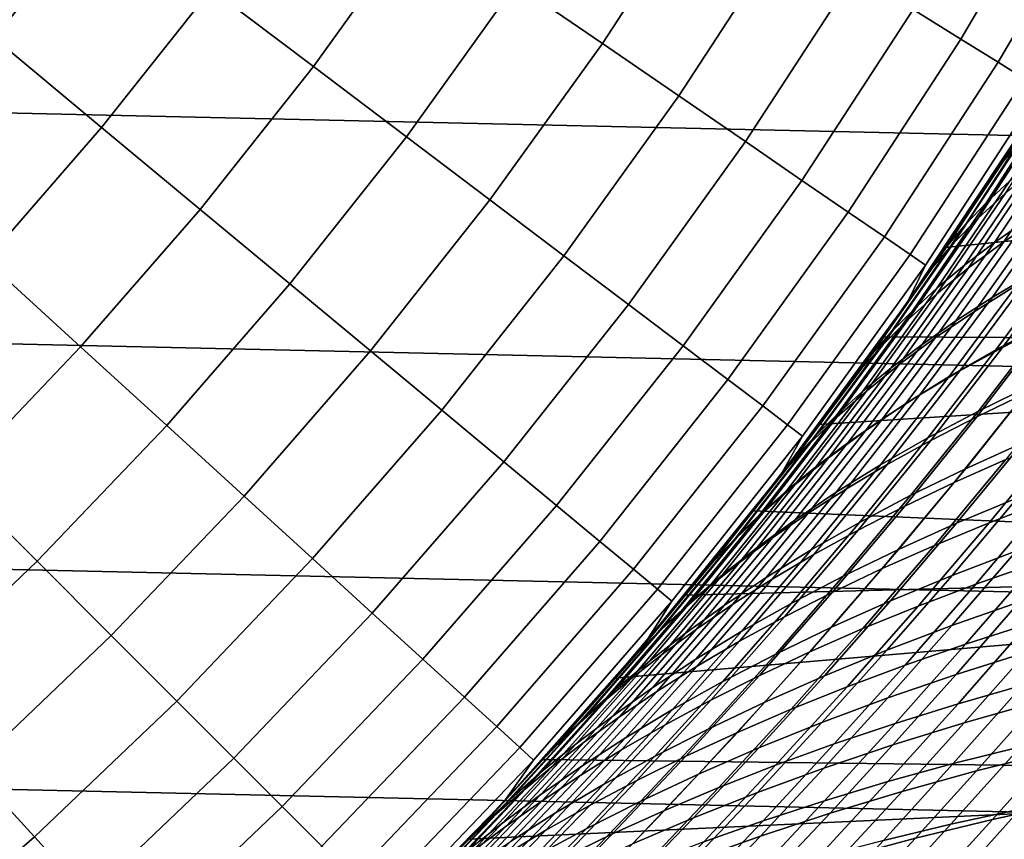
# Model space of a CAD drawing. Header units: metres. Extents: x -28 to 70, y -218 to 28.
# Tile 322 of 463: x 13.76 to 18.51, y -15.18 to -11.23. Entities that reach past the tile are written whole.
import ezdxf

# ---------------------------------------------------------------- set-up
doc = ezdxf.new("R2010")
doc.units = ezdxf.units.M
doc.layers.add('solid_10_261_432_XXX', color=7, linetype='CONTINUOUS')

msp = doc.modelspace()

# ---------------------------------------------------------------- linework, layer by layer
at = {"layer": 'solid_10_261_432_XXX'}
for points in [[(24.776649, -11.93179, -5), (-25.28702, -10.80817, -5), (-25.74646, -9.662806, -5), (25.28702, -10.80817, -5)], [(16.567696, -11.349135, 155.052612), (17.07416, -10.571872, 155.052612), (16.644941, -10.30611, 156.494385), (16.151209, -11.063835, 156.494385)], [(18.29578, -11.328267, 149.119751), (18.799437, -10.471217, 149.119751), (18.563026, -10.339538, 150.623184), (18.065704, -11.18581, 150.623184)], [(13.636919, -11.323954, 160.683807), (14.145348, -10.682071, 160.683807), (13.443188, -10.405802, 162.026337), (13.175266, -10.743014, 162.026337)], [(15.174816, -11.459489, 157.914993), (15.687863, -10.746436, 157.914993), (15.17839, -10.397438, 159.312195), (14.682004, -11.087335, 159.312195)], [(18.474966, -11.439215, 147.606766), (18.983557, -10.573771, 147.606766), (18.799437, -10.471217, 149.119751), (18.29578, -11.328267, 149.119751)], [(16.936668, -11.601888, 153.591949), (17.454412, -10.807315, 153.591949), (17.07416, -10.571872, 155.052612), (16.567696, -11.349135, 155.052612)], [(18.602982, -11.518478, 146.086594), (19.115095, -10.647038, 146.086594), (18.983557, -10.573771, 147.606766), (18.474966, -11.439215, 147.606766)], [(14.154286, -11.75357, 159.312195), (14.682004, -11.087335, 159.312195), (14.145348, -10.682071, 160.683807), (13.636919, -11.323954, 160.683807)], [(15.623008, -11.797948, 156.494385), (16.151209, -11.063835, 156.494385), (15.687863, -10.746436, 157.914993), (15.174816, -11.459489, 157.914993)], [(24.216385, -13.031374, -5), (-24.776649, -11.93179, -5), (-25.28702, -10.80817, -5), (24.776649, -11.93179, -5)], [(17.257547, -11.821695, 152.1147), (17.785101, -11.012068, 152.1147), (17.454412, -10.807315, 153.591949), (16.936668, -11.601888, 153.591949)], [(17.529827, -12.008211, 150.623184), (18.065704, -11.18581, 150.623184), (17.785101, -11.012068, 152.1147), (17.257547, -11.821695, 152.1147)], [(14.629385, -12.148087, 157.914993), (15.174816, -11.459489, 157.914993), (14.682004, -11.087335, 159.312195), (14.154286, -11.75357, 159.312195)], [(16.025875, -12.102179, 155.052612), (16.567696, -11.349135, 155.052612), (16.151209, -11.063835, 156.494385), (15.623008, -11.797948, 156.494385)], [(17.753078, -12.161142, 149.119751), (18.29578, -11.328267, 149.119751), (18.065704, -11.18581, 150.623184), (17.529827, -12.008211, 150.623184)], [(18.594599, -11.804161, 139.059204), (18.917023, -11.282966, 139.338654), (18.826761, -11.393909, 139.754257), (18.499126, -11.918068, 139.470566)], [(13.596363, -12.394723, 159.312195), (14.154286, -11.75357, 159.312195), (13.636919, -11.323954, 160.683807), (13.099389, -11.941671, 160.683807)], [(17.92695, -12.280247, 147.606766), (18.474966, -11.439215, 147.606766), (18.29578, -11.328267, 149.119751), (17.753078, -12.161142, 149.119751)], [(16.382782, -12.371702, 153.591949), (16.936668, -11.601888, 153.591949), (16.567696, -11.349135, 155.052612), (16.025875, -12.102179, 155.052612)], [(18.499126, -11.918068, 139.470566), (18.826761, -11.393909, 139.754257), (18.645992, -11.675913, 140.064636), (18.457373, -11.971859, 139.90094)], [(15.061468, -12.506884, 156.494385), (15.623008, -11.797948, 156.494385), (15.174816, -11.459489, 157.914993), (14.629385, -12.148087, 157.914993)], [(18.051168, -12.365338, 146.086594), (18.602982, -11.518478, 146.086594), (18.474966, -11.439215, 147.606766), (17.92695, -12.280247, 147.606766)], [(18.41893, -12.115692, 89.473053), (18.763901, -11.579306, 89.167694), (18.87273, -11.477899, 89.544975), (18.532438, -12.010695, 89.846252)], [(18.125538, -12.416283, 144.561661), (18.679625, -11.565934, 144.561661), (18.602982, -11.518478, 146.086594), (18.051168, -12.365338, 146.086594)], [(18.037766, -12.595199, 143.052673), (18.608305, -11.735884, 143.052673), (18.679625, -11.565934, 144.561661), (18.125538, -12.416283, 144.561661)], [(18.318867, -12.219267, 89.099854), (18.668873, -11.679484, 88.79023), (18.763901, -11.579306, 89.167694), (18.41893, -12.115692, 89.473053)], [(18.706417, -11.688104, 138.647324), (18.378769, -12.191084, 138.355499), (18.511597, -12.070373, 137.948517), (18.834709, -11.570509, 138.236252)], [(16.693167, -12.606094, 152.1147), (17.257547, -11.821695, 152.1147), (16.936668, -11.601888, 153.591949), (16.382782, -12.371702, 153.591949)], [(18.65254, -11.665451, 87.930847), (18.46245, -11.964026, 88.095573), (18.507576, -11.8941)], [(18.587576, -11.77798, 88.413551), (18.46245, -11.964026, 88.095573), (18.65254, -11.665451, 87.930847)], [(23.77589, -12.794805), (24.325977, -11.715238), (18.219292, -12.331155), (17.920666, -12.761259)], [(18.645992, -11.675913, 140.064636), (18.608305, -11.735884, 143.052673), (18.037766, -12.595199, 143.052673), (18.457373, -11.971859, 139.90094)], [(24.325977, -11.715238), (18.507576, -11.8941), (18.219292, -12.331155)], [(18.668873, -11.679484, 88.79023), (18.318867, -12.219267, 89.099854), (18.232162, -12.320933, 88.727623), (18.587576, -11.77798, 88.413551)], [(18.594599, -11.804161, 139.059204), (18.262026, -12.310035, 138.763062), (18.378769, -12.191084, 138.355499), (18.706417, -11.688104, 138.647324)], [(18.458504, -12.307043, 90.899925), (18.800123, -11.798385, 90.588715), (18.954472, -11.692046, 90.956009), (18.616814, -12.197065, 91.263283)], [(18.826082, -11.826298, 137.141479), (18.502562, -12.304674, 136.845856), (18.688194, -12.179436, 136.452209), (19.00803, -11.704246, 136.744003)], [(14.052734, -12.81076, 157.914993), (14.629385, -12.148087, 157.914993), (14.154286, -11.75357, 159.312195), (13.596363, -12.394723, 159.312195)], [(15.449855, -12.829396, 155.052612), (16.025875, -12.102179, 155.052612), (15.623008, -11.797948, 156.494385), (15.061468, -12.506884, 156.494385)], [(18.262026, -12.310035, 138.763062), (18.594599, -11.804161, 139.059204), (18.499126, -11.918068, 139.470566), (18.161222, -12.42657, 139.169937)], [(18.587576, -11.77798, 88.413551), (18.232162, -12.320933, 88.727623), (18.268969, -12.257439, 88.265495), (18.46245, -11.964026, 88.095573)], [(18.313583, -12.416976, 90.533791), (18.659473, -11.904763, 90.218468), (18.800123, -11.798385, 90.588715), (18.458504, -12.307043, 90.899925)], [(16.956543, -12.804986, 150.623184), (17.529827, -12.008211, 150.623184), (17.257547, -11.821695, 152.1147), (16.693167, -12.606094, 152.1147)], [(18.660654, -11.948559, 137.543411), (18.333117, -12.430037, 137.243759), (18.502562, -12.304674, 136.845856), (18.826082, -11.826298, 137.141479)], [(18.181957, -12.526345, 90.165863), (18.532438, -12.010695, 89.846252), (18.659473, -11.904763, 90.218468), (18.313583, -12.416976, 90.533791)], [(18.46245, -11.964026, 88.095573), (18.268969, -12.257439, 88.265495), (18.219292, -12.331155), (18.507576, -11.8941)], [(23.60734, -14.104733, -5), (-24.216385, -13.031374, -5), (-24.776649, -11.93179, -5), (24.216385, -13.031374, -5)], [(18.499126, -11.918068, 139.470566), (18.26494, -12.263438, 139.731537), (18.068819, -12.55061, 139.556519), (18.161222, -12.42657, 139.169937)], [(18.511597, -12.070373, 137.948517), (18.179703, -12.554824, 137.644638), (18.333117, -12.430037, 137.243759), (18.660654, -11.948559, 137.543411)], [(18.499126, -11.918068, 139.470566), (18.457373, -11.971859, 139.90094), (18.26494, -12.263438, 139.731537)], [(18.26494, -12.263438, 139.731537), (18.457373, -11.971859, 139.90094), (18.037766, -12.595199, 143.052673)], [(18.446716, -12.572598, 91.943161), (18.78861, -12.087564, 91.622887), (18.973959, -11.979043, 91.977768), (18.635715, -12.460742, 92.29406)], [(17.172493, -12.968064, 149.119751), (17.753078, -12.161142, 149.119751), (17.529827, -12.008211, 150.623184), (16.956543, -12.804986, 150.623184)], [(18.06353, -12.634628, 89.797134), (18.41893, -12.115692, 89.473053), (18.532438, -12.010695, 89.846252), (18.181957, -12.526345, 90.165863)], [(18.378769, -12.191084, 138.355499), (18.04216, -12.678339, 138.047211), (18.179703, -12.554824, 137.644638), (18.511597, -12.070373, 137.948517)], [(18.27099, -12.685421, 91.587708), (18.616814, -12.197065, 91.263283), (18.78861, -12.087564, 91.622887), (18.446716, -12.572598, 91.943161)], [(18.688194, -12.179436, 136.452209), (18.361553, -12.63942, 136.145569), (18.567133, -12.512109, 135.761459), (18.890163, -12.055015, 136.064102)], [(14.467786, -13.18913, 156.494385), (15.061468, -12.506884, 156.494385), (14.629385, -12.148087, 157.914993), (14.052734, -12.81076, 157.914993)], [(15.793933, -13.115115, 153.591949), (16.382782, -12.371702, 153.591949), (16.025875, -12.102179, 155.052612), (15.449855, -12.829396, 155.052612)], [(17.958206, -12.741305, 89.428566), (18.318867, -12.219267, 89.099854), (18.41893, -12.115692, 89.473053), (18.06353, -12.634628, 89.797134)], [(17.340677, -13.095072, 147.606766), (17.92695, -12.280247, 147.606766), (17.753078, -12.161142, 149.119751), (17.172493, -12.968064, 149.119751)], [(18.262026, -12.310035, 138.763062), (17.920332, -12.799883, 138.450165), (18.04216, -12.678339, 138.047211), (18.378769, -12.191084, 138.355499)], [(18.502562, -12.304674, 136.845856), (18.172007, -12.767512, 136.535034), (18.361553, -12.63942, 136.145569), (18.688194, -12.179436, 136.452209)], [(18.318867, -12.219267, 89.099854), (17.958206, -12.741305, 89.428566), (17.865889, -12.845857, 89.061157), (18.232162, -12.320933, 88.727623)], [(18.108465, -12.798676, 91.228676), (18.458504, -12.307043, 90.899925), (18.616814, -12.197065, 91.263283), (18.27099, -12.685421, 91.587708)], [(18.496723, -12.813155, 92.968071), (18.837854, -12.350242, 92.639473), (19.052893, -12.241415, 92.97847), (18.715115, -12.701485, 93.303108)], [(17.460835, -13.185809, 146.086594), (18.051168, -12.365338, 146.086594), (17.92695, -12.280247, 147.606766), (17.340677, -13.095072, 147.606766)], [(18.268969, -12.257439, 88.265495), (18.07247, -12.545352, 88.440338), (17.920666, -12.761259), (18.219292, -12.331155)], [(18.068819, -12.55061, 139.556519), (18.26494, -12.263438, 139.731537), (18.037766, -12.595199, 143.052673)], [(18.232162, -12.320933, 88.727623), (18.07247, -12.545352, 88.440338), (18.268969, -12.257439, 88.265495)], [(18.788679, -12.386163, 135.383942), (18.464247, -12.825228, 135.071548), (18.704739, -12.698591, 134.70578), (19.0259, -12.262012, 135.014252)], [(17.920332, -12.799883, 138.450165), (18.262026, -12.310035, 138.763062), (18.161222, -12.42657, 139.169937), (17.81406, -12.918757, 138.852219)], [(18.232162, -12.320933, 88.727623), (17.865889, -12.845857, 89.061157), (17.873436, -12.827326, 88.620125), (18.07247, -12.545352, 88.440338)], [(17.959032, -12.911812, 90.867035), (18.313583, -12.416976, 90.533791), (18.458504, -12.307043, 90.899925), (18.108465, -12.798676, 91.228676)], [(18.333117, -12.430037, 137.243759), (17.998329, -12.895655, 136.928574), (18.172007, -12.767512, 136.535034), (18.502562, -12.304674, 136.845856)], [(16.093163, -13.363592, 152.1147), (16.693167, -12.606094, 152.1147), (16.382782, -12.371702, 153.591949), (15.793933, -13.115115, 153.591949)], [(17.53277, -13.240134, 144.561661), (18.125538, -12.416283, 144.561661), (18.051168, -12.365338, 146.086594), (17.460835, -13.185809, 146.086594)], [(18.567133, -12.512109, 135.761459), (18.239155, -12.953691, 135.444916), (18.464247, -12.825228, 135.071548), (18.788679, -12.386163, 135.383942)], [(18.290979, -12.926538, 92.626801), (18.635715, -12.460742, 92.29406), (18.837854, -12.350242, 92.639473), (18.496723, -12.813155, 92.968071)], [(13.446095, -13.446095, 157.914993), (14.052734, -12.81076, 157.914993), (13.596363, -12.394723, 159.312195), (13.009424, -13.009424, 159.312195)], [(17.427574, -13.426826, 143.052673), (18.037766, -12.595199, 143.052673), (18.125538, -12.416283, 144.561661), (17.53277, -13.240134, 144.561661)], [(17.81406, -12.918757, 138.852219), (18.161222, -12.42657, 139.169937), (18.068819, -12.55061, 139.556519), (17.869411, -12.832932, 139.375748)], [(17.82259, -13.024277, 90.503769), (18.181957, -12.526345, 90.165863), (18.313583, -12.416976, 90.533791), (17.959032, -12.911812, 90.867035)], [(18.179703, -12.554824, 137.644638), (17.840355, -13.023108, 137.32489), (17.998329, -12.895655, 136.928574), (18.333117, -12.430037, 137.243759)], [(18.098114, -13.041296, 92.280212), (18.446716, -12.572598, 91.943161), (18.635715, -12.460742, 92.29406), (18.290979, -12.926538, 92.626801)], [(14.840863, -13.529234, 155.052612), (15.449855, -12.829396, 155.052612), (15.061468, -12.506884, 156.494385), (14.467786, -13.18913, 156.494385)], [(17.699032, -13.135516, 90.139862), (18.06353, -12.634628, 89.797134), (18.181957, -12.526345, 90.165863), (17.82259, -13.024277, 90.503769)], [(18.361553, -12.63942, 136.145569), (18.029745, -13.083529, 135.824707), (18.239155, -12.953691, 135.444916), (18.567133, -12.512109, 135.761459)], [(18.068819, -12.55061, 139.556519), (18.037766, -12.595199, 143.052673), (17.427574, -13.426826, 143.052673), (17.869411, -12.832932, 139.375748)], [(18.04216, -12.678339, 138.047211), (17.697916, -13.149134, 137.722702), (17.840355, -13.023108, 137.32489), (18.179703, -12.554824, 137.644638)], [(18.07247, -12.545352, 88.440338), (17.873436, -12.827326, 88.620125), (17.920666, -12.761259)], [(17.918253, -13.157016, 91.929237), (18.27099, -12.685421, 91.587708), (18.446716, -12.572598, 91.943161), (18.098114, -13.041296, 92.280212)], [(18.704739, -12.698591, 134.70578), (18.380686, -13.119827, 134.384705), (18.639513, -12.993456, 134.031799), (18.960342, -12.574231, 134.348831)], [(16.347071, -13.574435, 150.623184), (16.956543, -12.804986, 150.623184), (16.693167, -12.606094, 152.1147), (16.093163, -13.363592, 152.1147)], [(18.372307, -13.146699, 93.643707), (18.715115, -12.701485, 93.303108), (18.945925, -12.591866, 93.631012), (18.6064, -13.034812, 93.967567)], [(17.588255, -13.24498, 89.776283), (17.958206, -12.741305, 89.428566), (18.06353, -12.634628, 89.797134), (17.699032, -13.135516, 90.139862)], [(18.172007, -12.767512, 136.535034), (17.836073, -13.214125, 136.209656), (18.029745, -13.083529, 135.824707), (18.361553, -12.63942, 136.145569)], [(17.920332, -12.799883, 138.450165), (17.570843, -13.272993, 138.120728), (17.697916, -13.149134, 137.722702), (18.04216, -12.678339, 138.047211)], [(17.751314, -13.273137, 91.574852), (18.108465, -12.798676, 91.228676), (18.27099, -12.685421, 91.587708), (17.918253, -13.157016, 91.929237)], [(18.464247, -12.825228, 135.071548), (18.136709, -13.248541, 134.746216), (18.380686, -13.119827, 134.384705), (18.704739, -12.698591, 134.70578)], [(18.150394, -13.260703, 93.312897), (18.496723, -12.813155, 92.968071), (18.715115, -12.701485, 93.303108), (18.372307, -13.146699, 93.643707)], [(17.958206, -12.741305, 89.428566), (17.588255, -13.24498, 89.776283), (17.490154, -13.352115, 89.414017), (17.865889, -12.845857, 89.061157)], [(17.873436, -12.827326, 88.620125), (17.672457, -13.102834, 88.80471), (17.611902, -13.184114), (17.920666, -12.761259)], [(23.77589, -12.794805), (17.920666, -12.761259), (17.611902, -13.184114)], [(13.843228, -13.843228, 156.494385), (14.467786, -13.18913, 156.494385), (14.052734, -12.81076, 157.914993), (13.446095, -13.446095, 157.914993)], [(16.55526, -13.747313, 149.119751), (17.172493, -12.968064, 149.119751), (16.956543, -12.804986, 150.623184), (16.347071, -13.574435, 150.623184)], [(23.177933, -13.848589), (23.77589, -12.794805), (17.611902, -13.184114), (17.293175, -13.599487)], [(17.570843, -13.272993, 138.120728), (17.920332, -12.799883, 138.450165), (17.81406, -12.918757, 138.852219), (17.458965, -13.393949, 138.517685)], [(17.597187, -13.389075, 91.218025), (17.959032, -12.911812, 90.867035), (18.108465, -12.798676, 91.228676), (17.751314, -13.273137, 91.574852)], [(17.998329, -12.895655, 136.928574), (17.657967, -13.344709, 136.59848), (17.836073, -13.214125, 136.209656), (18.172007, -12.767512, 136.535034)], [(17.940884, -13.376467, 92.976028), (18.290979, -12.926538, 92.626801), (18.496723, -12.813155, 92.968071), (18.150394, -13.260703, 93.312897)], [(15.171379, -13.83054, 153.591949), (15.793933, -13.115115, 153.591949), (15.449855, -12.829396, 155.052612), (14.840863, -13.529234, 155.052612)], [(17.667025, -13.110157, 139.189163), (17.869411, -12.832932, 139.375748), (17.427574, -13.426826, 143.052673)], [(17.865889, -12.845857, 89.061157), (17.490154, -13.352115, 89.414017), (17.469608, -13.372089, 88.994247), (17.672457, -13.102834, 88.80471)], [(17.81406, -12.918757, 138.852219), (17.869411, -12.832932, 139.375748), (17.667025, -13.110157, 139.189163)], [(17.865889, -12.845857, 89.061157), (17.672457, -13.102834, 88.80471), (17.873436, -12.827326, 88.620125)], [(18.239155, -12.953691, 135.444916), (17.907867, -13.379125, 135.115128), (18.136709, -13.248541, 134.746216), (18.464247, -12.825228, 135.071548)], [(17.840355, -13.023108, 137.32489), (17.495253, -13.474508, 136.989914), (17.657967, -13.344709, 136.59848), (17.998329, -12.895655, 136.928574)], [(18.639513, -12.993456, 134.031799), (18.317444, -13.397352, 133.702972), (18.594009, -13.272315, 133.363998), (18.91291, -12.869895, 133.68869)], [(17.455759, -13.50425, 90.859726), (17.82259, -13.024277, 90.503769), (17.959032, -12.911812, 90.867035), (17.597187, -13.389075, 91.218025)], [(17.458965, -13.393949, 138.517685), (17.81406, -12.918757, 138.852219), (17.667025, -13.110157, 139.189163), (17.46195, -13.382089, 138.996841)], [(18.029745, -13.083529, 135.824707), (17.694431, -13.511103, 135.49025), (17.907867, -13.379125, 135.115128), (18.239155, -12.953691, 135.444916)], [(17.743996, -13.493633, 92.634026), (18.098114, -13.041296, 92.280212), (18.290979, -12.926538, 92.626801), (17.940884, -13.376467, 92.976028)], [(18.262966, -13.463643, 94.320045), (18.6064, -13.034812, 93.967567), (18.852451, -12.925397, 94.283562), (18.512184, -13.352632, 94.631989)], [(16.7174, -13.881952, 147.606766), (17.340677, -13.095072, 147.606766), (17.172493, -12.968064, 149.119751), (16.55526, -13.747313, 149.119751)], [(18.380686, -13.119827, 134.384705), (18.055201, -13.525295, 134.051529), (18.317444, -13.397352, 133.702972), (18.639513, -12.993456, 134.031799)], [(22.95075, -15.149687, -5), (-23.60734, -14.104733, -5), (-24.216385, -13.031374, -5), (23.60734, -14.104733, -5)], [(17.326918, -13.618077, 90.500938), (17.699032, -13.135516, 90.139862), (17.82259, -13.024277, 90.503769), (17.455759, -13.50425, 90.859726)], [(17.697916, -13.149134, 137.722702), (17.347752, -13.602742, 137.382675), (17.495253, -13.474508, 136.989914), (17.840355, -13.023108, 137.32489)], [(17.559853, -13.611773, 92.287804), (17.918253, -13.157016, 91.929237), (18.098114, -13.041296, 92.280212), (17.743996, -13.493633, 92.634026)], [(18.025478, -13.577217, 94.000443), (18.372307, -13.146699, 93.643707), (18.6064, -13.034812, 93.967567), (18.262966, -13.463643, 94.320045)], [(16.833237, -13.978142, 146.086594), (17.460835, -13.185809, 146.086594), (17.340677, -13.095072, 147.606766), (16.7174, -13.881952, 147.606766)], [(17.836073, -13.214125, 136.209656), (17.496445, -13.64383, 135.870361), (17.694431, -13.511103, 135.49025), (18.029745, -13.083529, 135.824707)], [(15.458814, -14.09257, 152.1147), (16.093163, -13.363592, 152.1147), (15.793933, -13.115115, 153.591949), (15.171379, -13.83054, 153.591949)], [(17.210552, -13.729977, 90.142639), (17.588255, -13.24498, 89.776283), (17.699032, -13.135516, 90.139862), (17.326918, -13.618077, 90.500938)], [(17.672457, -13.102834, 88.80471), (17.469608, -13.372089, 88.994247), (17.293175, -13.599487), (17.611902, -13.184114)], [(17.46195, -13.382089, 138.996841), (17.667025, -13.110157, 139.189163), (17.427574, -13.426826, 143.052673)], [(18.136709, -13.248541, 134.746216), (17.807554, -13.655656, 134.408463), (18.055201, -13.525295, 134.051529), (18.380686, -13.119827, 134.384705)], [(18.432747, -13.657722, 95.295815), (18.772919, -13.244555, 94.935364), (19.044954, -13.139784, 95.229279), (18.707567, -13.552246, 95.58596)], [(14.200201, -14.200201, 155.052612), (14.840863, -13.529234, 155.052612), (14.467786, -13.18913, 156.494385), (13.843228, -13.843228, 156.494385)], [(16.902588, -14.03573, 144.561661), (17.53277, -13.240134, 144.561661), (17.460835, -13.185809, 146.086594), (16.833237, -13.978142, 146.086594)], [(17.570843, -13.272993, 138.120728), (17.215288, -13.728638, 137.775467), (17.347752, -13.602742, 137.382675), (17.697916, -13.149134, 137.722702)], [(17.388367, -13.730292, 91.938332), (17.751314, -13.273137, 91.574852), (17.918253, -13.157016, 91.929237), (17.559853, -13.611773, 92.287804)], [(17.799938, -13.692981, 93.674065), (18.150394, -13.260703, 93.312897), (18.372307, -13.146699, 93.643707), (18.025478, -13.577217, 94.000443)], [(18.594009, -13.272315, 133.363998), (18.274893, -13.660209, 133.027939), (18.568615, -13.537662, 132.703918), (18.884626, -13.150677, 133.035782)], [(16.779074, -14.228938, 143.052673), (17.427574, -13.426826, 143.052673), (17.53277, -13.240134, 144.561661), (16.902588, -14.03573, 144.561661)], [(17.657967, -13.344709, 136.59848), (17.313736, -13.776505, 136.254181), (17.496445, -13.64383, 135.870361), (17.836073, -13.214125, 136.209656)], [(17.215288, -13.728638, 137.775467), (17.570843, -13.272993, 138.120728), (17.458965, -13.393949, 138.517685), (17.097687, -13.851418, 138.167007)], [(17.588255, -13.24498, 89.776283), (17.210552, -13.729977, 90.142639), (17.10655, -13.839363, 89.785797), (17.490154, -13.352115, 89.414017)], [(17.229418, -13.848585, 91.586571), (17.597187, -13.389075, 91.218025), (17.751314, -13.273137, 91.574852), (17.388367, -13.730292, 91.938332)], [(17.907867, -13.379125, 135.115128), (17.57478, -13.787943, 134.772614), (17.807554, -13.655656, 134.408463), (18.136709, -13.248541, 134.746216)], [(17.586557, -13.810562, 93.341827), (17.940884, -13.376467, 92.976028), (18.150394, -13.260703, 93.312897), (17.799938, -13.692981, 93.674065)], [(18.317444, -13.397352, 133.702972), (17.99498, -13.786274, 133.362488), (18.274893, -13.660209, 133.027939), (18.594009, -13.272315, 133.363998)], [(18.169012, -13.766631, 94.996429), (18.512184, -13.352632, 94.631989), (18.772919, -13.244555, 94.935364), (18.432747, -13.657722, 95.295815)], [(15.702714, -14.314915, 150.623184), (16.347071, -13.574435, 150.623184), (16.093163, -13.363592, 152.1147), (15.458814, -14.09257, 152.1147)], [(17.46195, -13.382089, 138.996841), (17.427574, -13.426826, 143.052673), (16.779074, -14.228938, 143.052673), (17.254786, -13.648165, 138.798813)], [(17.490154, -13.352115, 89.414017), (17.10655, -13.839363, 89.785797), (17.059576, -13.891395, 89.388184), (17.265373, -13.634768, 89.188622)], [(17.495253, -13.474508, 136.989914), (17.146118, -13.908313, 136.640427), (17.313736, -13.776505, 136.254181), (17.657967, -13.344709, 136.59848)], [(17.458965, -13.393949, 138.517685), (17.46195, -13.382089, 138.996841), (17.254786, -13.648165, 138.798813)], [(17.490154, -13.352115, 89.414017), (17.265373, -13.634768, 89.188622), (17.469608, -13.372089, 88.994247)], [(17.469608, -13.372089, 88.994247), (17.265373, -13.634768, 89.188622), (17.293175, -13.599487)], [(17.694431, -13.511103, 135.49025), (17.35714, -13.921656, 135.142792), (17.57478, -13.787943, 134.772614), (17.907867, -13.379125, 135.115128)], [(17.385553, -13.929588, 93.004616), (17.743996, -13.493633, 92.634026), (17.940884, -13.376467, 92.976028), (17.586557, -13.810562, 93.341827)], [(17.916574, -13.878585, 94.68869), (18.262966, -13.463643, 94.320045), (18.512184, -13.352632, 94.631989), (18.169012, -13.766631, 94.996429)], [(17.097687, -13.851418, 138.167007), (17.458965, -13.393949, 138.517685), (17.254786, -13.648165, 138.798813), (17.04553, -13.908626, 138.595093)], [(17.082891, -13.96604, 91.23349), (17.455759, -13.50425, 90.859726), (17.597187, -13.389075, 91.218025), (17.229418, -13.848585, 91.586571)], [(18.055201, -13.525295, 134.051529), (17.729145, -13.915351, 133.70639), (17.99498, -13.786274, 133.362488), (18.317444, -13.397352, 133.702972)], [(18.568615, -13.537662, 132.703918), (18.253199, -13.911139, 132.360992), (18.563492, -13.792296, 132.052902), (18.875879, -13.419142, 132.391602)], [(13.18913, -14.467786, 156.494385), (13.843228, -13.843228, 156.494385), (13.446095, -13.446095, 157.914993), (12.81076, -14.052734, 157.914993)], [(17.347752, -13.602742, 137.382675), (16.993414, -14.038445, 137.027817), (17.146118, -13.908313, 136.640427), (17.495253, -13.474508, 136.989914)], [(17.675642, -13.993198, 94.373482), (18.025478, -13.577217, 94.000443), (18.262966, -13.463643, 94.320045), (17.916574, -13.878585, 94.68869)], [(18.368141, -13.953223, 95.958817), (18.707567, -13.552246, 95.58596), (18.993265, -13.450586, 95.865974), (18.656403, -13.851727, 96.235229)], [(16.948671, -14.082046, 90.880066), (17.326918, -13.618077, 90.500938), (17.455759, -13.50425, 90.859726), (17.082891, -13.96604, 91.23349)], [(17.496445, -13.64383, 135.870361), (17.154673, -14.056129, 135.517761), (17.35714, -13.921656, 135.142792), (17.694431, -13.511103, 135.49025)], [(17.197042, -14.049609, 92.663353), (17.559853, -13.611773, 92.287804), (17.743996, -13.493633, 92.634026), (17.385553, -13.929588, 93.004616)], [(14.516449, -14.516449, 153.591949), (15.171379, -13.83054, 153.591949), (14.840863, -13.529234, 155.052612), (14.200201, -14.200201, 155.052612)], [(17.807554, -13.655656, 134.408463), (17.477654, -14.046929, 134.058472), (17.729145, -13.915351, 133.70639), (18.055201, -13.525295, 134.051529)], [(18.274893, -13.660209, 133.027939), (17.956211, -14.034149, 132.680542), (18.253199, -13.911139, 132.360992), (18.568615, -13.537662, 132.703918)], [(18.090546, -14.058675, 95.672508), (18.432747, -13.657722, 95.295815), (18.707567, -13.552246, 95.58596), (18.368141, -13.953223, 95.958817)], [(15.902696, -14.497223, 149.119751), (16.55526, -13.747313, 149.119751), (16.347071, -13.574435, 150.623184), (15.702714, -14.314915, 150.623184)], [(16.826639, -14.195994, 90.52726), (17.210552, -13.729977, 90.142639), (17.326918, -13.618077, 90.500938), (16.948671, -14.082046, 90.880066)], [(17.215288, -13.728638, 137.775467), (16.855434, -14.166091, 137.415085), (16.993414, -14.038445, 137.027817), (17.347752, -13.602742, 137.382675)], [(17.265373, -13.634768, 89.188622), (17.059576, -13.891395, 89.388184), (16.964634, -14.007185), (17.293175, -13.599487)], [(23.177933, -13.848589), (17.293175, -13.599487), (16.964634, -14.007185)], [(17.020927, -14.170012, 92.318993), (17.388367, -13.730292, 91.938332), (17.559853, -13.611773, 92.287804), (17.197042, -14.049609, 92.663353)], [(17.446426, -14.110086, 94.051704), (17.799938, -13.692981, 93.674065), (18.025478, -13.577217, 94.000443), (17.675642, -13.993198, 94.373482)], [(17.04553, -13.908626, 138.595093), (17.254786, -13.648165, 138.798813), (16.779074, -14.228938, 143.052673)], [(17.313736, -13.776505, 136.254181), (16.967201, -14.190523, 135.896255), (17.154673, -14.056129, 135.517761), (17.496445, -13.64383, 135.870361)], [(17.57478, -13.787943, 134.772614), (17.240776, -14.180501, 134.417542), (17.477654, -14.046929, 134.058472), (17.807554, -13.655656, 134.408463)], [(17.99498, -13.786274, 133.362488), (17.672791, -14.160805, 133.010376), (17.956211, -14.034149, 132.680542), (18.274893, -13.660209, 133.027939)], [(17.823822, -14.167687, 95.37719), (18.169012, -13.766631, 94.996429), (18.432747, -13.657722, 95.295815), (18.090546, -14.058675, 95.672508)], [(17.229136, -14.228861, 93.724236), (17.586557, -13.810562, 93.341827), (17.799938, -13.692981, 93.674065), (17.446426, -14.110086, 94.051704)], [(18.563492, -13.792296, 132.052902), (18.252464, -14.152958, 131.703384), (18.578728, -14.039081, 131.412094), (18.886827, -13.678147, 131.757401)], [(16.058445, -14.639207, 147.606766), (16.7174, -13.881952, 147.606766), (16.55526, -13.747313, 149.119751), (15.902696, -14.497223, 149.119751)], [(17.210552, -13.729977, 90.142639), (16.826639, -14.195994, 90.52726), (16.716679, -14.307275, 90.176041), (17.10655, -13.839363, 89.785797)], [(16.855434, -14.166091, 137.415085), (17.215288, -13.728638, 137.775467), (17.097687, -13.851418, 138.167007), (16.732, -14.290439, 137.800964)], [(16.857094, -14.290159, 91.972496), (17.229418, -13.848585, 91.586571), (17.388367, -13.730292, 91.938332), (17.020927, -14.170012, 92.318993)], [(18.318106, -14.24265, 96.621262), (18.656403, -13.851727, 96.235229), (18.955118, -13.754579, 96.500877), (18.619112, -14.146587, 96.88356)], [(17.146118, -13.908313, 136.640427), (16.79454, -14.323997, 136.277008), (16.967201, -14.190523, 135.896255), (17.313736, -13.776505, 136.254181)], [(17.35714, -13.921656, 135.142792), (17.018764, -14.315549, 134.782455), (17.240776, -14.180501, 134.417542), (17.57478, -13.787943, 134.772614)], [(17.729145, -13.915351, 133.70639), (17.403198, -14.290582, 133.349335), (17.672791, -14.160805, 133.010376), (17.99498, -13.786274, 133.362488)], [(17.568174, -14.279862, 95.073738), (17.916574, -13.878585, 94.68869), (18.169012, -13.766631, 94.996429), (17.823822, -14.167687, 95.37719)], [(18.253199, -13.911139, 132.360992), (17.939003, -14.271683, 132.007004), (18.252464, -14.152958, 131.703384), (18.563492, -13.792296, 132.052902)], [(13.529234, -14.840863, 155.052612), (14.200201, -14.200201, 155.052612), (13.843228, -13.843228, 156.494385), (13.18913, -14.467786, 156.494385)], [(14.791475, -14.791475, 152.1147), (15.458814, -14.09257, 152.1147), (15.171379, -13.83054, 153.591949), (14.516449, -14.516449, 153.591949)], [(22.533272, -14.874529), (23.177933, -13.848589), (16.626482, -14.406945), (16.278936, -14.798521)], [(17.097687, -13.851418, 138.167007), (16.834269, -14.163593, 138.385818), (16.621122, -14.413129, 138.170914), (16.732, -14.290439, 137.800964)], [(23.177933, -13.848589), (16.964634, -14.007185), (16.626482, -14.406945)], [(17.10655, -13.839363, 89.785797), (16.716679, -14.307275, 90.176041), (16.641222, -14.389917, 89.80558), (16.85148, -14.14311, 89.593826)], [(16.705418, -14.409418, 91.624817), (17.082891, -13.96604, 91.23349), (17.229418, -13.848585, 91.586571), (16.857094, -14.290159, 91.972496)], [(17.097687, -13.851418, 138.167007), (17.04553, -13.908626, 138.595093), (16.834269, -14.163593, 138.385818)], [(17.10655, -13.839363, 89.785797), (16.85148, -14.14311, 89.593826), (17.059576, -13.891395, 89.388184)], [(17.023981, -14.349137, 93.391968), (17.385553, -13.929588, 93.004616), (17.586557, -13.810562, 93.341827), (17.229136, -14.228861, 93.724236)], [(18.027342, -14.343206, 96.348473), (18.368141, -13.953223, 95.958817), (18.656403, -13.851727, 96.235229), (18.318106, -14.24265, 96.621262)], [(16.169716, -14.740644, 146.086594), (16.833237, -13.978142, 146.086594), (16.7174, -13.881952, 147.606766), (16.058445, -14.639207, 147.606766)], [(17.059576, -13.891395, 89.388184), (16.85148, -14.14311, 89.593826), (16.964634, -14.007185)], [(17.323811, -14.394804, 94.763023), (17.675642, -13.993198, 94.373482), (17.916574, -13.878585, 94.68869), (17.568174, -14.279862, 95.073738)], [(16.993414, -14.038445, 137.027817), (16.636501, -14.455711, 136.658768), (16.79454, -14.323997, 136.277008), (17.146118, -13.908313, 136.640427)], [(16.834269, -14.163593, 138.385818), (17.04553, -13.908626, 138.595093), (16.779074, -14.228938, 143.052673)], [(17.154673, -14.056129, 135.517761), (16.811661, -14.451382, 135.151993), (17.018764, -14.315549, 134.782455), (17.35714, -13.921656, 135.142792)], [(16.831072, -14.470448, 93.055817), (17.197042, -14.049609, 92.663353), (17.385553, -13.929588, 93.004616), (17.023981, -14.349137, 93.391968)], [(17.477654, -14.046929, 134.058472), (17.147699, -14.422956, 133.696243), (17.403198, -14.290582, 133.349335), (17.729145, -13.915351, 133.70639)], [(17.956211, -14.034149, 132.680542), (17.638603, -14.394718, 132.321793), (17.939003, -14.271683, 132.007004), (18.253199, -13.911139, 132.360992)], [(18.578728, -14.039081, 131.412094), (18.272406, -14.388633, 131.055573), (18.613977, -14.280937, 130.781891), (18.917494, -13.930526, 131.134232)], [(16.236334, -14.801373, 144.561661), (16.902588, -14.03573, 144.561661), (16.833237, -13.978142, 146.086594), (16.169716, -14.740644, 146.086594)], [(16.565781, -14.527155, 91.276924), (16.948671, -14.082046, 90.880066), (17.082891, -13.96604, 91.23349), (16.705418, -14.409418, 91.624817)], [(17.090933, -14.512115, 94.445923), (17.446426, -14.110086, 94.051704), (17.675642, -13.993198, 94.373482), (17.323811, -14.394804, 94.763023)], [(17.747026, -14.44786, 96.066032), (18.090546, -14.058675, 95.672508), (18.368141, -13.953223, 95.958817), (18.027342, -14.343206, 96.348473)], [(16.093689, -14.999772, 143.052673), (16.779074, -14.228938, 143.052673), (16.902588, -14.03573, 144.561661), (16.236334, -14.801373, 144.561661)], [(16.855434, -14.166091, 137.415085), (16.492897, -14.58482, 137.040253), (16.636501, -14.455711, 136.658768), (16.993414, -14.038445, 137.027817)], [(16.85148, -14.14311, 89.593826), (16.641222, -14.389917, 89.80558), (16.626482, -14.406945), (16.964634, -14.007185)], [(17.240776, -14.180501, 134.417542), (16.906553, -14.557404, 134.049957), (17.147699, -14.422956, 133.696243), (17.477654, -14.046929, 134.058472)], [(17.672791, -14.160805, 133.010376), (17.351522, -14.52153, 132.646622), (17.638603, -14.394718, 132.321793), (17.956211, -14.034149, 132.680542)], [(18.252464, -14.152958, 131.703384), (17.943089, -14.501809, 131.342392), (18.272406, -14.388633, 131.055573), (18.578728, -14.039081, 131.412094)], [(15.024846, -15.024846, 150.623184), (15.702714, -14.314915, 150.623184), (15.458814, -14.09257, 152.1147), (14.791475, -14.791475, 152.1147)], [(16.438061, -14.642734, 90.929771), (16.826639, -14.195994, 90.52726), (16.948671, -14.082046, 90.880066), (16.565781, -14.527155, 91.276924)], [(16.967201, -14.190523, 135.896255), (16.61928, -14.587135, 135.524872), (16.811661, -14.451382, 135.151993), (17.154673, -14.056129, 135.517761)], [(16.650312, -14.592161, 92.716713), (17.020927, -14.170012, 92.318993), (17.197042, -14.049609, 92.663353), (16.831072, -14.470448, 93.055817)], [(17.477365, -14.556206, 95.774818), (17.823822, -14.167687, 95.37719), (18.090546, -14.058675, 95.672508), (17.747026, -14.44786, 96.066032)], [(18.281916, -14.529782, 97.284492), (18.619112, -14.146587, 96.88356), (18.930063, -14.05528, 97.134598), (18.594894, -14.440418, 97.53244)], [(22.247959, -16.164106, -5), (-22.95075, -15.149687, -5), (-23.60734, -14.104733, -5), (22.95075, -15.149687, -5)], [(16.869751, -14.631398, 94.123322), (17.229136, -14.228861, 93.724236), (17.446426, -14.110086, 94.051704), (17.090933, -14.512115, 94.445923)], [(16.834269, -14.163593, 138.385818), (16.779074, -14.228938, 143.052673), (16.093689, -14.999772, 143.052673), (16.621122, -14.413129, 138.170914)], [(16.492897, -14.58482, 137.040253), (16.855434, -14.166091, 137.415085), (16.732, -14.290439, 137.800964), (16.363543, -14.710483, 137.420181)], [(16.481585, -14.713617, 92.37561), (16.857094, -14.290159, 91.972496), (17.020927, -14.170012, 92.318993), (16.650312, -14.592161, 92.716713)], [(17.018764, -14.315549, 134.782455), (16.680016, -14.693394, 134.409317), (16.906553, -14.557404, 134.049957), (17.240776, -14.180501, 134.417542)], [(17.403198, -14.290582, 133.349335), (17.078024, -14.651582, 132.980347), (17.351522, -14.52153, 132.646622), (17.672791, -14.160805, 133.010376)], [(17.218561, -14.66784, 95.475685), (17.568174, -14.279862, 95.073738), (17.823822, -14.167687, 95.37719), (17.477365, -14.556206, 95.774818)], [(17.939003, -14.271683, 132.007004), (17.626326, -14.619986, 131.641235), (17.943089, -14.501809, 131.342392), (18.252464, -14.152958, 131.703384)], [(17.978659, -14.624044, 97.025574), (18.318106, -14.24265, 96.621262), (18.619112, -14.146587, 96.88356), (18.281916, -14.529782, 97.284492)], [(18.613977, -14.280937, 130.781891), (18.312344, -14.621166, 130.417297), (18.668379, -14.520607, 130.161743), (18.967348, -14.178963, 130.522217)], [(13.83054, -15.171379, 153.591949), (14.516449, -14.516449, 153.591949), (14.200201, -14.200201, 155.052612), (13.529234, -14.840863, 155.052612)], [(16.826639, -14.195994, 90.52726), (16.438061, -14.642734, 90.929771), (16.322142, -14.75552, 90.58432), (16.716679, -14.307275, 90.176041)], [(16.79454, -14.323997, 136.277008), (16.441435, -14.721942, 135.899857), (16.61928, -14.587135, 135.524872), (16.967201, -14.190523, 135.896255)], [(16.660467, -14.752256, 93.796089), (17.023981, -14.349137, 93.391968), (17.229136, -14.228861, 93.724236), (16.869751, -14.631398, 94.123322)], [(16.970816, -14.782356, 95.16951), (17.323811, -14.394804, 94.763023), (17.568174, -14.279862, 95.073738), (17.218561, -14.66784, 95.475685)], [(17.638603, -14.394718, 132.321793), (17.322372, -14.742618, 131.950989), (17.626326, -14.619986, 131.641235), (17.939003, -14.271683, 132.007004)], [(17.685425, -14.722945, 96.756432), (18.027342, -14.343206, 96.348473), (18.318106, -14.24265, 96.621262), (17.978659, -14.624044, 97.025574)], [(18.272406, -14.388633, 131.055573), (17.967848, -14.727593, 130.686523), (18.312344, -14.621166, 130.417297), (18.613977, -14.280937, 130.781891)], [(15.216195, -15.216195, 149.119751), (15.902696, -14.497223, 149.119751), (15.702714, -14.314915, 150.623184), (15.024846, -15.024846, 150.623184)], [(16.732, -14.290439, 137.800964), (16.405512, -14.658074, 137.949524), (16.187658, -14.898313, 137.721848), (16.363543, -14.710483, 137.420181)], [(16.716679, -14.307275, 90.176041), (16.322142, -14.75552, 90.58432), (16.206396, -14.877927, 90.256775), (16.426189, -14.6349, 90.026596)], [(16.636501, -14.455711, 136.658768), (16.277937, -14.85493, 136.275711), (16.441435, -14.721942, 135.899857), (16.79454, -14.323997, 136.277008)], [(16.324764, -14.834162, 92.033463), (16.705418, -14.409418, 91.624817), (16.857094, -14.290159, 91.972496), (16.481585, -14.713617, 92.37561)], [(16.732, -14.290439, 137.800964), (16.621122, -14.413129, 138.170914), (16.405512, -14.658074, 137.949524)], [(16.716679, -14.307275, 90.176041), (16.426189, -14.6349, 90.026596), (16.641222, -14.389917, 89.80558)], [(16.811661, -14.451382, 135.151993), (16.468119, -14.830215, 134.773102), (16.680016, -14.693394, 134.409317), (17.018764, -14.315549, 134.782455)], [(17.147699, -14.422956, 133.696243), (16.818361, -14.784337, 133.321808), (17.078024, -14.651582, 132.980347), (17.403198, -14.290582, 133.349335)], [(16.463192, -14.87421, 93.465134), (16.831072, -14.470448, 93.055817), (17.023981, -14.349137, 93.391968), (16.660467, -14.752256, 93.796089)], [(17.402418, -14.826082, 96.477913), (17.747026, -14.44786, 96.066032), (18.027342, -14.343206, 96.348473), (17.685425, -14.722945, 96.756432)], [(18.25876, -14.81801, 97.95015), (18.594894, -14.440418, 97.53244), (18.917227, -14.356099, 97.768776), (18.582874, -14.736384, 98.18367)], [(16.405512, -14.658074, 137.949524), (16.621122, -14.413129, 138.170914), (16.093689, -14.999772, 143.052673)], [(16.179729, -14.953139, 91.691208), (16.565781, -14.527155, 91.276924), (16.705418, -14.409418, 91.624817), (16.324764, -14.834162, 92.033463)], [(16.641222, -14.389917, 89.80558), (16.426189, -14.6349, 90.026596), (16.278936, -14.798521), (16.626482, -14.406945)], [(16.906553, -14.557404, 134.049957), (16.572798, -14.919262, 133.669861), (16.818361, -14.784337, 133.321808), (17.147699, -14.422956, 133.696243)], [(16.734335, -14.899351, 94.85714), (17.090933, -14.512115, 94.445923), (17.323811, -14.394804, 94.763023), (16.970816, -14.782356, 95.16951)], [(17.351522, -14.52153, 132.646622), (17.031487, -14.86916, 132.270508), (17.322372, -14.742618, 131.950989), (17.638603, -14.394718, 132.321793)], [(17.943089, -14.501809, 131.342392), (17.635349, -14.839655, 130.968552), (17.967848, -14.727593, 130.686523), (18.272406, -14.388633, 131.055573)], [(18.668379, -14.520607, 130.161743), (18.371372, -14.85323, 129.78804), (18.740944, -14.760639, 129.551086), (19.035454, -14.426092, 129.920731)], [(16.492897, -14.58482, 137.040253), (16.128597, -14.985229, 136.651138), (16.277937, -14.85493, 136.275711), (16.636501, -14.455711, 136.658768)], [(16.61928, -14.587135, 135.524872), (16.270681, -14.966979, 135.140091), (16.468119, -14.830215, 134.773102), (16.811661, -14.451382, 135.151993)], [(16.27783, -14.996609, 93.131371), (16.650312, -14.592161, 92.716713), (16.831072, -14.470448, 93.055817), (16.463192, -14.87421, 93.465134)], [(17.129845, -14.933048, 96.190857), (17.477365, -14.556206, 95.774818), (17.747026, -14.44786, 96.066032), (17.402418, -14.826082, 96.477913)], [(17.943766, -14.904809, 97.70533), (18.281916, -14.529782, 97.284492), (18.594894, -14.440418, 97.53244), (18.25876, -14.81801, 97.95015)], [(14.09257, -15.458814, 152.1147), (14.791475, -14.791475, 152.1147), (14.516449, -14.516449, 153.591949), (13.83054, -15.171379, 153.591949)], [(15.365221, -15.365221, 147.606766), (16.058445, -14.639207, 147.606766), (15.902696, -14.497223, 149.119751), (15.216195, -15.216195, 149.119751)], [(16.509319, -15.018419, 94.539452), (16.869751, -14.631398, 94.123322), (17.090933, -14.512115, 94.445923), (16.734335, -14.899351, 94.85714)], [(17.078024, -14.651582, 132.980347), (16.753925, -14.999068, 132.598679), (17.031487, -14.86916, 132.270508), (17.351522, -14.52153, 132.646622)], [(17.626326, -14.619986, 131.641235), (17.315142, -14.956863, 131.262299), (17.635349, -14.839655, 130.968552), (17.943089, -14.501809, 131.342392)], [(18.312344, -14.621166, 130.417297), (18.012569, -14.951991, 130.039139), (18.371372, -14.85323, 129.78804), (18.668379, -14.520607, 130.161743)], [(16.046362, -15.069894, 91.349808), (16.438061, -14.642734, 90.929771), (16.565781, -14.527155, 91.276924), (16.179729, -14.953139, 91.691208)], [(16.680016, -14.693394, 134.409317), (16.341579, -15.055811, 134.023361), (16.572798, -14.919262, 133.669861), (16.906553, -14.557404, 134.049957)], [(16.867903, -15.043433, 95.896111), (17.218561, -14.66784, 95.475685), (17.477365, -14.556206, 95.774818), (17.129845, -14.933048, 96.190857)], [(17.638262, -14.996642, 97.44986), (17.978659, -14.624044, 97.025574), (18.281916, -14.529782, 97.284492), (17.943766, -14.904809, 97.70533)], [(16.128597, -14.985229, 136.651138), (16.492897, -14.58482, 137.040253), (16.363543, -14.710483, 137.420181), (15.993228, -15.11197, 137.024902)], [(16.441435, -14.721942, 135.899857), (16.087517, -15.102796, 135.509033), (16.270681, -14.966979, 135.140091), (16.61928, -14.587135, 135.524872)], [(16.104259, -15.118778, 92.795738), (16.481585, -14.713617, 92.37561), (16.650312, -14.592161, 92.716713), (16.27783, -14.996609, 93.131371)], [(15.471688, -15.471688, 146.086594), (16.169716, -14.740644, 146.086594), (16.058445, -14.639207, 147.606766), (15.365221, -15.365221, 147.606766)], [(16.438061, -14.642734, 90.929771), (16.046362, -15.069894, 91.349808), (15.924538, -15.183768, 91.010201), (16.322142, -14.75552, 90.58432)], [(16.187658, -14.898313, 137.721848), (16.405512, -14.658074, 137.949524), (16.093689, -14.999772, 143.052673)], [(16.426189, -14.6349, 90.026596), (16.206396, -14.877927, 90.256775), (16.278936, -14.798521)], [(16.295973, -15.139155, 94.217308), (16.660467, -14.752256, 93.796089), (16.869751, -14.631398, 94.123322), (16.509319, -15.018419, 94.539452)], [(16.818361, -14.784337, 133.321808), (16.489944, -15.131798, 132.934372), (16.753925, -14.999068, 132.598679), (17.078024, -14.651582, 132.980347)], [(17.322372, -14.742618, 131.950989), (17.007486, -15.078671, 131.566666), (17.315142, -14.956863, 131.262299), (17.626326, -14.619986, 131.641235)], [(17.342548, -15.093253, 97.184441), (17.685425, -14.722945, 96.756432), (17.978659, -14.624044, 97.025574), (17.638262, -14.996642, 97.44986)], [(17.967848, -14.727593, 130.686523), (17.66503, -15.056759, 130.303574), (18.012569, -14.951991, 130.039139), (18.312344, -14.621166, 130.417297)], [(18.247908, -15.110132, 98.619949), (18.582874, -14.736384, 98.18367), (18.91573, -14.660067, 98.405251), (18.582302, -15.037136, 98.839012)], [(15.993228, -15.11197, 137.024902), (16.363543, -14.710483, 137.420181), (16.187658, -14.898313, 137.721848), (15.9667, -15.134877, 137.486069)], [(16.468119, -14.830215, 134.773102), (16.124741, -15.193257, 134.381119), (16.341579, -15.055811, 134.023361), (16.680016, -14.693394, 134.409317)], [(16.616796, -15.156827, 95.594528), (16.970816, -14.782356, 95.16951), (17.218561, -14.66784, 95.475685), (16.867903, -15.043433, 95.896111)], [(18.740944, -14.760639, 129.551086), (18.448467, -15.087274, 129.167236), (18.830597, -15.003393, 128.949234), (19.120781, -14.674387, 129.329102)], [(15.53543, -15.53543, 144.561661), (16.236334, -14.801373, 144.561661), (16.169716, -14.740644, 146.086594), (15.471688, -15.471688, 146.086594)], [(16.277937, -14.85493, 136.275711), (15.918434, -15.236769, 135.878693), (16.087517, -15.102796, 135.509033), (16.441435, -14.721942, 135.899857)], [(16.322142, -14.75552, 90.58432), (15.924538, -15.183768, 91.010201), (15.981809, -15.118921, 90.496826), (16.206396, -14.877927, 90.256775)], [(15.942359, -15.240045, 92.459175), (16.324764, -14.834162, 92.033463), (16.481585, -14.713617, 92.37561), (16.104259, -15.118778, 92.795738)], [(16.094402, -15.26107, 93.891586), (16.463192, -14.87421, 93.465134), (16.660467, -14.752256, 93.796089), (16.295973, -15.139155, 94.217308)], [(17.031487, -14.86916, 132.270508), (16.712635, -15.204526, 131.880539), (17.007486, -15.078671, 131.566666), (17.322372, -14.742618, 131.950989)], [(17.056833, -15.194239, 96.909912), (17.402418, -14.826082, 96.477913), (17.685425, -14.722945, 96.756432), (17.342548, -15.093253, 97.184441)], [(17.635349, -14.839655, 130.968552), (17.329212, -15.167301, 130.58046), (17.66503, -15.056759, 130.303574), (17.967848, -14.727593, 130.686523)], [(17.922003, -15.188542, 98.389313), (18.25876, -14.81801, 97.95015), (18.582874, -14.736384, 98.18367), (18.247908, -15.110132, 98.619949)], [(14.314915, -15.702714, 150.623184), (15.024846, -15.024846, 150.623184), (14.791475, -14.791475, 152.1147), (14.09257, -15.458814, 152.1147)], [(15.372928, -15.737634, 143.052673), (16.093689, -14.999772, 143.052673), (16.236334, -14.801373, 144.561661), (15.53543, -15.53543, 144.561661)], [(16.206396, -14.877927, 90.256775), (15.981809, -15.118921, 90.496826), (15.922154, -15.181733), (16.278936, -14.798521)], [(22.533272, -14.874529), (16.278936, -14.798521), (15.922154, -15.181733)], [(16.572798, -14.919262, 133.669861), (16.239803, -15.266806, 133.276443), (16.489944, -15.131798, 132.934372), (16.818361, -14.784337, 133.321808)], [(16.376726, -15.27282, 95.286957), (16.734335, -14.899351, 94.85714), (16.970816, -14.782356, 95.16951), (16.616796, -15.156827, 95.594528)], [(18.371372, -14.85323, 129.78804), (18.076311, -15.177592, 129.399796), (18.448467, -15.087274, 129.167236), (18.740944, -14.760639, 129.551086)], [(13.115115, -15.793933, 153.591949), (13.83054, -15.171379, 153.591949), (13.529234, -14.840863, 155.052612), (12.829396, -15.449855, 155.052612)], [(15.792007, -15.359735, 92.122612), (16.179729, -14.953139, 91.691208), (16.324764, -14.834162, 92.033463), (15.942359, -15.240045, 92.459175)], [(16.270681, -14.966979, 135.140091), (15.922105, -15.330696, 134.741913), (16.124741, -15.193257, 134.381119), (16.468119, -14.830215, 134.773102)], [(16.781319, -15.299191, 96.627098), (17.129845, -14.933048, 96.190857), (17.402418, -14.826082, 96.477913), (17.056833, -15.194239, 96.909912)], [(17.315142, -14.956863, 131.262299), (17.005417, -15.283134, 130.868759), (17.329212, -15.167301, 130.58046), (17.635349, -14.839655, 130.968552)], [(17.604967, -15.272241, 98.147713), (17.943766, -14.904809, 97.70533), (18.25876, -14.81801, 97.95015), (17.922003, -15.188542, 98.389313)], [(18.012569, -14.951991, 130.039139), (17.71463, -15.274194, 129.646103), (18.076311, -15.177592, 129.399796), (18.371372, -14.85323, 129.78804)], [(16.187658, -14.898313, 137.721848), (16.093689, -14.999772, 143.052673), (15.372928, -15.737634, 143.052673), (15.9667, -15.134877, 137.486069)], [(21.843256, -15.870481), (22.533272, -14.874529), (15.922154, -15.181733), (15.556339, -15.556359)], [(16.128597, -14.985229, 136.651138), (15.763247, -15.368006, 136.247818), (15.918434, -15.236769, 135.878693), (16.277937, -14.85493, 136.275711)], [(15.904513, -15.383501, 93.563194), (16.27783, -14.996609, 93.131371), (16.463192, -14.87421, 93.465134), (16.094402, -15.26107, 93.891586)], [(16.147898, -15.391006, 94.974251), (16.509319, -15.018419, 94.539452), (16.734335, -14.899351, 94.85714), (16.376726, -15.27282, 95.286957)], [(16.753925, -14.999068, 132.598679), (16.430847, -15.33388, 132.20282), (16.712635, -15.204526, 131.880539), (17.031487, -14.86916, 132.270508)], [(16.341579, -15.055811, 134.023361), (16.003748, -15.403538, 133.623779), (16.239803, -15.266806, 133.276443), (16.572798, -14.919262, 133.669861)], [(16.516209, -15.407698, 96.336838), (16.867903, -15.043433, 95.896111), (17.129845, -14.933048, 96.190857), (16.781319, -15.299191, 96.627098)], [(17.297176, -15.361098, 97.895767), (17.638262, -14.996642, 97.44986), (17.943766, -14.904809, 97.70533), (17.604967, -15.272241, 98.147713)], [(15.763247, -15.368006, 136.247818), (16.128597, -14.985229, 136.651138), (15.993228, -15.11197, 137.024902), (15.621764, -15.495613, 136.615189)], [(15.653085, -15.477174, 91.786987), (16.046362, -15.069894, 91.349808), (16.179729, -14.953139, 91.691208), (15.792007, -15.359735, 92.122612)], [(16.087517, -15.102796, 135.509033), (15.733482, -15.467215, 135.104538), (15.922105, -15.330696, 134.741913), (16.270681, -14.966979, 135.140091)], [(17.007486, -15.078671, 131.566666), (16.693899, -15.403706, 131.167374), (17.005417, -15.283134, 130.868759), (17.315142, -14.956863, 131.262299)], [(17.66503, -15.056759, 130.303574), (17.363922, -15.376923, 129.90538), (17.71463, -15.274194, 129.646103), (18.012569, -14.951991, 130.039139)], [(18.249205, -15.407897, 99.295311), (18.582302, -15.037136, 98.839012), (18.924805, -14.969679, 99.045868), (18.592997, -15.344271, 99.499947)], [(14.497223, -15.902696, 149.119751), (15.216195, -15.216195, 149.119751), (15.024846, -15.024846, 150.623184), (14.314915, -15.702714, 150.623184)], [(15.72619, -15.50576, 93.233063), (16.104259, -15.118778, 92.795738), (16.27783, -14.996609, 93.131371), (15.904513, -15.383501, 93.563194)], [(15.93051, -15.510972, 94.657249), (16.295973, -15.139155, 94.217308), (16.509319, -15.018419, 94.539452), (16.147898, -15.391006, 94.974251)], [(16.489944, -15.131798, 132.934372), (16.162378, -15.466185, 132.532394), (16.430847, -15.33388, 132.20282), (16.753925, -14.999068, 132.598679)], [(16.261705, -15.51935, 96.039948), (16.616796, -15.156827, 95.594528), (16.867903, -15.043433, 95.896111), (16.516209, -15.407698, 96.336838)], [(16.998932, -15.454865, 97.634186), (17.342548, -15.093253, 97.184441), (17.638262, -14.996642, 97.44986), (17.297176, -15.361098, 97.895767)], [(17.91325, -15.477136, 99.078873), (18.247908, -15.110132, 98.619949), (18.582302, -15.037136, 98.839012), (18.249205, -15.407897, 99.295311)], [(18.448467, -15.087274, 129.167236), (18.158005, -15.406738, 128.767944), (18.5425, -15.325535, 128.554276), (18.830597, -15.003393, 128.949234)], [(16.046362, -15.069894, 91.349808), (15.653085, -15.477174, 91.786987), (15.525469, -15.591691, 91.453232), (15.924538, -15.183768, 91.010201)], [(16.124741, -15.193257, 134.381119), (15.781811, -15.541257, 133.975204), (16.003748, -15.403538, 133.623779), (16.341579, -15.055811, 134.023361)], [(16.712635, -15.204526, 131.880539), (16.394917, -15.528466, 131.47522), (16.693899, -15.403706, 131.167374), (17.007486, -15.078671, 131.566666)], [(17.329212, -15.167301, 130.58046), (17.024651, -15.485557, 130.176743), (17.363922, -15.376923, 129.90538), (17.66503, -15.056759, 130.303574)], [(18.076311, -15.177592, 129.399796), (17.783171, -15.494458, 128.995743), (18.158005, -15.406738, 128.767944), (18.448467, -15.087274, 129.167236)], [(15.742773, -15.367664, 137.24234), (15.9667, -15.134877, 137.486069), (15.372928, -15.737634, 143.052673)], [(15.621764, -15.495613, 136.615189), (15.993228, -15.11197, 137.024902), (15.742773, -15.367664, 137.24234), (15.514883, -15.597705, 136.988632)], [(15.981809, -15.118921, 90.496826), (15.751668, -15.358547, 90.747696), (15.556339, -15.556359), (15.922154, -15.181733)], [(15.918434, -15.236769, 135.878693), (15.558687, -15.601901, 135.467743), (15.733482, -15.467215, 135.104538), (16.087517, -15.102796, 135.509033)], [(15.55931, -15.62716, 92.9021), (15.942359, -15.240045, 92.459175), (16.104259, -15.118778, 92.795738), (15.72619, -15.50576, 93.233063)], [(15.993228, -15.11197, 137.024902), (15.9667, -15.134877, 137.486069), (15.742773, -15.367664, 137.24234)], [(15.924538, -15.183768, 91.010201), (15.751668, -15.358547, 90.747696), (15.981809, -15.118921, 90.496826)], [(16.239803, -15.266806, 133.276443), (15.907486, -15.600889, 132.868134), (16.162378, -15.466185, 132.532394), (16.489944, -15.131798, 132.934372)], [(16.710445, -15.553142, 97.36377), (17.056833, -15.194239, 96.909912), (17.342548, -15.093253, 97.184441), (16.998932, -15.454865, 97.634186)], [(17.585514, -15.551874, 98.851234), (17.922003, -15.188542, 98.389313), (18.247908, -15.110132, 98.619949), (17.91325, -15.477136, 99.078873)], [(21.500359, -17.145975, -5), (-22.247959, -16.164106, -5), (-22.95075, -15.149687, -5), (22.247959, -16.164106, -5)], [(13.363592, -16.093163, 152.1147), (14.09257, -15.458814, 152.1147), (13.83054, -15.171379, 153.591949), (13.115115, -15.793933, 153.591949)], [(15.72467, -15.632226, 94.336815), (16.094402, -15.26107, 93.891586), (16.295973, -15.139155, 94.217308), (15.93051, -15.510972, 94.657249)], [(16.018011, -15.633739, 95.737274), (16.376726, -15.27282, 95.286957), (16.616796, -15.156827, 95.594528), (16.261705, -15.51935, 96.039948)], [(17.005417, -15.283134, 130.868759), (16.697111, -15.599617, 130.459183), (17.024651, -15.485557, 130.176743), (17.329212, -15.167301, 130.58046)], [(17.71463, -15.274194, 129.646103), (17.418503, -15.588552, 129.236877), (17.783171, -15.494458, 128.995743), (18.076311, -15.177592, 129.399796)]]:
    msp.add_3dface(points, dxfattribs=at)

doc.saveas('drawing.dxf')
